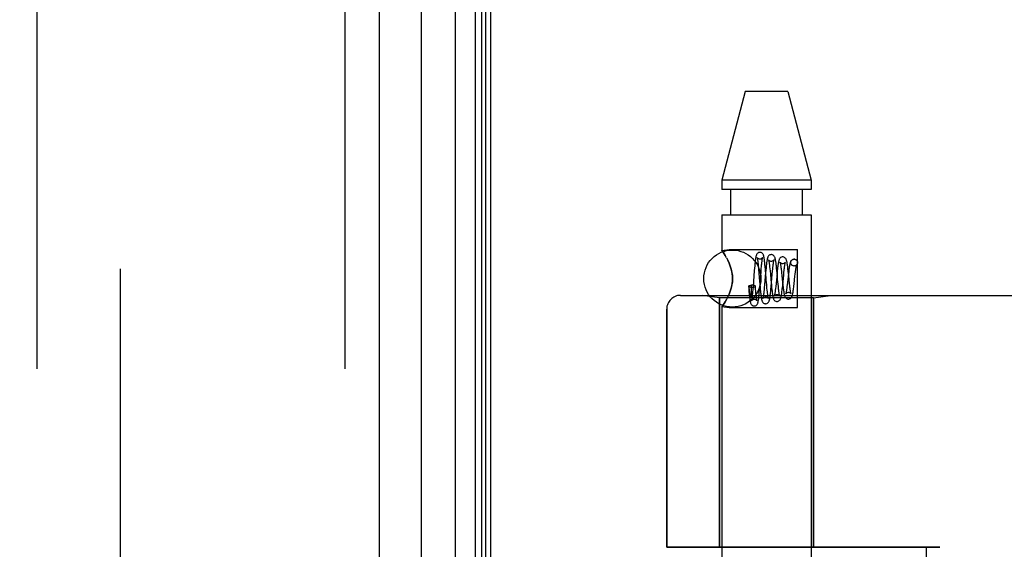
# Model space of a CAD drawing. Header units: inches. Extents: x 0 to 200, y 0 to 129.
# Tile 269 of 276: x 105.93 to 108.09, y 90.11 to 91.27. Entities that reach past the tile are written whole.
import ezdxf

# ---------------------------------------------------------------- set-up
doc = ezdxf.new("R2010")
doc.units = ezdxf.units.IN
doc.header["$LTSCALE"] = 11
doc.header["$MEASUREMENT"] = 0
doc.linetypes.add('HIDDEN', pattern=[0.2, 0.1, -0.1])
doc.layers.get('0').update_dxf_attribs({"linetype": 'CONTINUOUS'})
for name, color, linetype in [('DEFAULT_2', 8, 'HIDDEN'), ('DIMENSIONS', 7, 'CONTINUOUS'), ('LEFTHAND_DOOR_ASSEMBLY', 7, 'CONTINUOUS'), ('RIGHTHAND_DOOR_ASSEMBLY', 7, 'CONTINUOUS')]:
    doc.layers.add(name, color=color, linetype=linetype)
doc.styles.get("Standard").update_dxf_attribs({"font": 'arial.ttf'})
doc.dimstyles.new('DIMSTYLE_1', dxfattribs={"dimtxt": 0.882353, "dimasz": 1.176471, "dimexe": 0.09, "dimexo": 0.07, "dimgap": 0.0375, "dimtad": 0, "dimtih": 1, "dimtoh": 1, "dimzin": 4, "dimdsep": 46, "dimtxsty": 'Standard', "dimblk": '_FILLED', "dimblk1": '_FILLED', "dimblk2": '_FILLED', "dimcen": 0.09, "dimadec": 3, "dimazin": 1, "dimtfac": 1, "dimtdec": 3, "dimtofl": 0, "dimtmove": 0, "dimatfit": 3, "dimldrblk": '_FILLED', "dimfxl": 0, "dimtolj": 1, "dimtzin": 4, "dimarcsym": 0})

# ---------------------------------------------------------------- blocks, each defined once
blk = doc.blocks.new('_FILLED')
at = {"color": 0, "linetype": 'ByBlock'}
blk.add_solid([(0, 0), (-1, 0.2), (-1, -0.2)], dxfattribs=at)
blk = doc.blocks.new('*D12')
at = {"layer": 'DIMENSIONS', "color": 2, "linetype": 'Continuous'}
for p, q in [((106.2444, 94.1858), (101.7828, 94.1858)), ((102.8416, 94.1858), (102.8416, 65.0682)), ((102.8416, 34.1858), (102.8416, 63.3034)), ((106.2554, 34.1858), (101.7828, 34.1858))]:
    blk.add_line(p, q, dxfattribs=at)
at = {"layer": 'DIMENSIONS', "color": 2, "linetype": 'Continuous', "xscale": 1.1764705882, "yscale": 1.1764705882, "zscale": 1.1764705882}
for p, rotation in [((102.8416, 94.1858), 90), ((102.8416, 34.1858), 270)]:
    blk.add_blockref('_FILLED', p, dxfattribs=dict(at, rotation=rotation))
at = {"layer": 'DIMENSIONS', "color": 2, "linetype": 'Continuous', "insert": (102.8416, 64.627), "char_height": 0.88235, "width": 3.083315, "attachment_point": 2, "line_spacing_factor": 0.9}
blk.add_mtext('60.00', dxfattribs=at)

msp = doc.modelspace()

# ---------------------------------------------------------------- linework, layer by layer
at = {"color": 3, "linetype": 'Continuous'}
msp.add_line((106.9639, 34.2898), (106.9639, 94.0818), dxfattribs=at)
at = {"layer": 'DEFAULT_2', "color": 8, "linetype": 'HIDDEN'}
msp.add_line((106.1514, 92.9202), (106.1514, 35.4514), dxfattribs=at)
at = {"layer": 'LEFTHAND_DOOR_ASSEMBLY', "color": 8, "linetype": 'HIDDEN'}
for p, q in [((105.9689, 93.8008), (105.9689, 34.5708)), ((106.6439, 93.8008), (106.6439, 34.5708)), ((107.3792, 90.6621), (109.4429, 90.6621)), ((107.4649, 90.6568), (107.4274, 90.6621)), ((107.6709, 90.6568), (107.7084, 90.6621)), ((107.4649, 90.6568), (107.4649, 90.1108)), ((107.6709, 90.6568), (107.4649, 90.6568)), ((107.6709, 90.6568), (107.6709, 90.1108)), ((107.3492, 90.6321), (107.3492, 90.1108)), ((107.9479, 90.1108), (107.3492, 90.1108)), ((107.9179, 90.1108), (107.9179, 88.5108))]:
    msp.add_line(p, q, dxfattribs=at)
for centre, radius, start, end in [((107.3792, 90.6321), 0.03, 90, 180), ((107.4429, 92.5859), 2.7751, 270, 316.1116)]:
    msp.add_arc(centre, radius, start, end, dxfattribs=at)
at = {"layer": 'RIGHTHAND_DOOR_ASSEMBLY', "color": 7, "linetype": 'Continuous'}
for p, q in [((106.8862, 34.5204), (106.8862, 93.8512)), ((106.9296, 93.8422), (106.9296, 34.5294)), ((106.9433, 93.8355), (106.9433, 34.5361)), ((106.952, 93.8331), (106.952, 34.5385)), ((106.811, 93.8228), (106.811, 34.5488))]:
    msp.add_line(p, q, dxfattribs=at)
at = {"layer": 'RIGHTHAND_DOOR_ASSEMBLY', "color": 8, "linetype": 'HIDDEN'}
for p, q in [((105.9689, 93.8008), (105.9689, 34.5708)), ((106.6439, 93.8008), (106.6439, 34.5708)), ((107.5214, 91.1088), (107.4699, 90.9147)), ((107.6144, 91.1088), (107.5214, 91.1088)), ((107.6144, 91.1088), (107.6659, 90.9147)), ((107.4699, 90.9147), (107.4699, 90.8938)), ((107.6659, 90.9147), (107.4699, 90.9147)), ((107.6659, 90.9147), (107.6659, 90.8938)), ((107.6659, 90.8938), (107.4699, 90.8938)), ((107.4894, 90.8388), (107.4894, 90.8938)), ((107.6464, 90.8388), (107.6464, 90.8938)), ((107.4699, 90.8388), (107.4699, 90.7603)), ((107.4699, 90.8388), (107.6659, 90.8388)), ((107.6659, 90.8388), (107.6659, 87.9908)), ((107.4699, 90.7603), (107.4859, 90.7623)), ((107.4703, 90.7598), (107.4699, 90.7603)), ((107.4859, 90.7623), (107.6359, 90.7623)), ((107.6359, 90.6353), (107.6359, 90.7623)), ((107.4859, 90.7327), (107.4831, 90.7391)), ((107.5493, 90.7315), (107.5497, 90.7275)), ((107.5497, 90.7275), (107.5501, 90.7231)), ((107.5501, 90.7231), (107.5506, 90.7183)), ((107.5564, 90.7207), (107.5568, 90.7252)), ((107.565, 90.7243), (107.5645, 90.7296)), ((107.5655, 90.7187), (107.565, 90.7243)), ((107.5747, 90.7244), (107.5752, 90.7204)), ((107.59, 90.7218), (107.5895, 90.7267)), ((107.6283, 90.7263), (107.627, 90.7264)), ((107.6284, 90.7263), (107.6271, 90.7265)), ((107.6298, 90.7412), (107.6284, 90.7413)), ((107.6284, 90.7413), (107.6298, 90.7411)), ((107.5411, 90.7165), (107.5383, 90.6807)), ((107.5416, 90.7218), (107.5411, 90.7165)), ((107.5506, 90.7183), (107.5513, 90.7104)), ((107.5513, 90.7104), (107.5527, 90.6928)), ((107.5531, 90.6792), (107.5558, 90.7133)), ((107.5558, 90.7133), (107.5564, 90.7207)), ((107.5658, 90.7113), (107.5636, 90.6861)), ((107.5665, 90.7072), (107.5655, 90.7187)), ((107.5663, 90.717), (107.5658, 90.7113)), ((107.5752, 90.7204), (107.5756, 90.716)), ((107.5756, 90.716), (107.5763, 90.7089)), ((107.5763, 90.7089), (107.5775, 90.6959)), ((107.5781, 90.6815), (107.5804, 90.7075)), ((107.5804, 90.7075), (107.5811, 90.7153)), ((107.5811, 90.7153), (107.5816, 90.72)), ((107.5909, 90.7111), (107.5887, 90.6884)), ((107.5905, 90.7166), (107.59, 90.7218)), ((107.5916, 90.7053), (107.5905, 90.7166)), ((107.5914, 90.7161), (107.5909, 90.7111)), ((107.5923, 90.6969), (107.5916, 90.7053)), ((107.6008, 90.7123), (107.6016, 90.7045)), ((107.6016, 90.7045), (107.6031, 90.6904)), ((107.6033, 90.6845), (107.6055, 90.7071)), ((107.6055, 90.7071), (107.606, 90.7123)), ((107.6158, 90.7089), (107.6138, 90.6903)), ((107.6155, 90.7145), (107.6149, 90.72)), ((107.6165, 90.7055), (107.6155, 90.7145)), ((107.6174, 90.6963), (107.6165, 90.7055)), ((107.6284, 90.6875), (107.6302, 90.7038)), ((107.6302, 90.7038), (107.6308, 90.7088)), ((107.5285, 90.6822), (107.5289, 90.6764)), ((107.5288, 90.683), (107.5291, 90.6803)), ((107.5291, 90.6803), (107.5294, 90.6778)), ((107.5352, 90.6808), (107.5352, 90.6846)), ((107.5359, 90.6846), (107.5352, 90.6846)), ((107.5352, 90.6776), (107.5352, 90.6808)), ((107.5383, 90.6807), (107.5377, 90.6741)), ((107.5439, 90.676), (107.5434, 90.6823)), ((107.5527, 90.6928), (107.5537, 90.6811)), ((107.5537, 90.6811), (107.5542, 90.6757)), ((107.5636, 90.6861), (107.5629, 90.6787)), ((107.5683, 90.6851), (107.5674, 90.6957)), ((107.5689, 90.6779), (107.5683, 90.6851)), ((107.5775, 90.6959), (107.5785, 90.6849)), ((107.5776, 90.6758), (107.5781, 90.6815)), ((107.5785, 90.6849), (107.579, 90.6795)), ((107.579, 90.6795), (107.5796, 90.6743)), ((107.588, 90.6816), (107.5876, 90.6774)), ((107.5887, 90.6884), (107.588, 90.6816)), ((107.5933, 90.6864), (107.5923, 90.6969)), ((107.5938, 90.6817), (107.5933, 90.6864)), ((107.5942, 90.6774), (107.5938, 90.6817)), ((107.6031, 90.6904), (107.6037, 90.6849)), ((107.6037, 90.6849), (107.6043, 90.6796)), ((107.6138, 90.6903), (107.6132, 90.6855)), ((107.6183, 90.6878), (107.6174, 90.6963)), ((107.6189, 90.6827), (107.6183, 90.6878)), ((107.3792, 90.6621), (109.4429, 90.6621)), ((107.4649, 90.6568), (107.4274, 90.6621)), ((107.4831, 90.6585), (107.4859, 90.6649)), ((107.5289, 90.6764), (107.5294, 90.6707)), ((107.5294, 90.6707), (107.5299, 90.6655)), ((107.5297, 90.6747), (107.53, 90.6728)), ((107.53, 90.6728), (107.5302, 90.6712)), ((107.535, 90.666), (107.5351, 90.6668)), ((107.535, 90.6653), (107.535, 90.666)), ((107.535, 90.6647), (107.535, 90.6653)), ((107.5351, 90.6682), (107.5352, 90.6692)), ((107.5352, 90.6748), (107.5352, 90.6776)), ((107.5352, 90.6732), (107.5352, 90.6748)), ((107.5352, 90.6718), (107.5352, 90.6732)), ((107.5352, 90.6704), (107.5352, 90.6718)), ((107.5352, 90.6692), (107.5352, 90.6704)), ((107.5374, 90.6701), (107.537, 90.6663)), ((107.5377, 90.6741), (107.5374, 90.6701)), ((107.5443, 90.6715), (107.5439, 90.676)), ((107.5447, 90.6673), (107.5443, 90.6715)), ((107.5451, 90.6635), (107.5447, 90.6673)), ((107.5526, 90.6735), (107.5531, 90.6792)), ((107.5542, 90.6757), (107.5547, 90.6706)), ((107.5629, 90.6787), (107.5625, 90.6743)), ((107.5694, 90.6735), (107.5689, 90.6779)), ((107.5698, 90.6696), (107.5694, 90.6735)), ((107.6709, 90.6568), (107.7084, 90.6621)), ((107.4649, 90.1108), (107.4649, 90.6568)), ((107.6709, 90.6568), (107.4649, 90.6568)), ((107.4699, 90.6374), (107.4699, 87.9908)), ((107.4699, 90.6374), (107.4859, 90.6353)), ((107.6709, 90.1108), (107.6709, 90.6568)), ((107.3492, 90.1108), (107.3492, 90.6321)), ((107.4859, 90.6353), (107.6359, 90.6353)), ((107.3492, 90.1108), (107.9479, 90.1108)), ((107.9179, 90.1108), (107.9179, 88.5108))]:
    msp.add_line(p, q, dxfattribs=at)
at = {"layer": 'RIGHTHAND_DOOR_ASSEMBLY', "color": 3, "linetype": 'Continuous'}
msp.add_line((106.7189, 93.8008), (106.7189, 34.5708), dxfattribs=at)
at = {"layer": 'RIGHTHAND_DOOR_ASSEMBLY', "color": 8, "linetype": 'HIDDEN'}
for points in [[(107.4699, 90.7603), (107.4703, 90.7598), (107.4712, 90.7585)], [(107.4802, 90.7446), (107.4774, 90.7494), (107.4748, 90.7533), (107.4727, 90.7564), (107.4712, 90.7585)], [(107.4727, 90.7564), (107.4748, 90.7533), (107.4774, 90.7494)], [(107.4802, 90.7446), (107.4831, 90.7391), (107.4859, 90.7327)], [(107.5534, 90.7563), (107.5524, 90.7562), (107.5505, 90.7557), (107.5488, 90.7548), (107.5475, 90.7536), (107.5466, 90.7525), (107.546, 90.7514), (107.5456, 90.7504), (107.5452, 90.7494), (107.545, 90.7484), (107.5447, 90.7473), (107.5444, 90.7462), (107.5442, 90.7449), (107.544, 90.7434), (107.5437, 90.7419), (107.5435, 90.7401), (107.5432, 90.7383), (107.543, 90.7363), (107.5428, 90.7341), (107.5425, 90.7319), (107.5423, 90.7295), (107.542, 90.727), (107.5416, 90.7218)], [(107.5473, 90.7449), (107.5473, 90.7449), (107.5473, 90.7448), (107.5474, 90.7445), (107.5475, 90.744), (107.5477, 90.7434), (107.5478, 90.7426), (107.548, 90.7416), (107.5482, 90.7406), (107.5483, 90.7394), (107.5485, 90.738), (107.5487, 90.7366), (107.5489, 90.735), (107.5491, 90.7333), (107.5493, 90.7315)], [(107.5534, 90.7413), (107.5523, 90.7414), (107.5508, 90.7418), (107.5495, 90.7425), (107.5486, 90.7432), (107.5479, 90.7439), (107.5475, 90.7445), (107.5473, 90.7448), (107.5473, 90.7449)], [(107.5645, 90.7296), (107.5642, 90.7321), (107.564, 90.7344), (107.5637, 90.7366), (107.5635, 90.7387), (107.5632, 90.7406), (107.563, 90.7423), (107.5627, 90.7439), (107.5625, 90.7453), (107.5622, 90.7465), (107.562, 90.7477), (107.5617, 90.7487), (107.5614, 90.7497), (107.5611, 90.7507), (107.5606, 90.7517), (107.56, 90.7528), (107.559, 90.7539), (107.5577, 90.755), (107.556, 90.7558), (107.5542, 90.7563), (107.5534, 90.7563)], [(107.5594, 90.7445), (107.5594, 90.7448), (107.5595, 90.745), (107.5595, 90.7449), (107.5593, 90.7446), (107.559, 90.7441), (107.5583, 90.7433), (107.5572, 90.7425), (107.5557, 90.7417), (107.5541, 90.7414), (107.5534, 90.7413)], [(107.5568, 90.7252), (107.5572, 90.7293), (107.5574, 90.7312), (107.5576, 90.733), (107.5578, 90.7347), (107.558, 90.7363), (107.5582, 90.7377), (107.5584, 90.7391), (107.5586, 90.7403), (107.5587, 90.7414), (107.5589, 90.7424), (107.5591, 90.7432), (107.5592, 90.7439), (107.5593, 90.7444), (107.5594, 90.7445)], [(107.5784, 90.7513), (107.5774, 90.7512), (107.5755, 90.7507), (107.5737, 90.7498), (107.5724, 90.7486), (107.5715, 90.7474), (107.5709, 90.7463), (107.5705, 90.7452), (107.5701, 90.7442), (107.5698, 90.7431), (107.5695, 90.7419), (107.5692, 90.7406), (107.569, 90.7391), (107.5687, 90.7375), (107.5684, 90.7358), (107.5682, 90.7339), (107.5679, 90.7318), (107.5676, 90.7296), (107.5674, 90.7273), (107.5671, 90.7249), (107.5669, 90.7223), (107.5663, 90.717)], [(107.5895, 90.7267), (107.5892, 90.729), (107.5889, 90.7312), (107.5887, 90.7332), (107.5884, 90.7351), (107.5882, 90.7368), (107.5879, 90.7384), (107.5876, 90.7399), (107.5874, 90.7412), (107.5871, 90.7424), (107.5868, 90.7435), (107.5865, 90.7446), (107.5861, 90.7456), (107.5857, 90.7466), (107.585, 90.7478), (107.584, 90.7489), (107.5826, 90.75), (107.581, 90.7508), (107.5791, 90.7513), (107.5784, 90.7513)], [(107.6034, 90.7463), (107.6024, 90.7462), (107.6004, 90.7457), (107.5987, 90.7448), (107.5974, 90.7436), (107.5965, 90.7424), (107.5958, 90.7412), (107.5953, 90.74), (107.5949, 90.7388), (107.5945, 90.7373), (107.5941, 90.7357), (107.5938, 90.7339), (107.5935, 90.732), (107.5931, 90.73), (107.5928, 90.7279), (107.5926, 90.7256), (107.5923, 90.7234), (107.592, 90.721), (107.5914, 90.7161)], [(107.6149, 90.72), (107.6146, 90.7226), (107.6143, 90.725), (107.614, 90.7272), (107.6137, 90.7293), (107.6134, 90.7312), (107.6131, 90.733), (107.6128, 90.7346), (107.6125, 90.736), (107.6122, 90.7373), (107.6119, 90.7384), (107.6116, 90.7395), (107.6112, 90.7406), (107.6107, 90.7416), (107.61, 90.7428), (107.609, 90.7439), (107.6076, 90.745), (107.6059, 90.7459), (107.6041, 90.7463), (107.6034, 90.7463)], [(107.4859, 90.6649), (107.4876, 90.6691), (107.4891, 90.6735), (107.4905, 90.6781), (107.4916, 90.6829), (107.4925, 90.688), (107.4931, 90.6934), (107.4933, 90.6988), (107.4931, 90.7042), (107.4925, 90.7095), (107.4916, 90.7146), (107.4905, 90.7194), (107.4891, 90.724), (107.4876, 90.7285), (107.4859, 90.7327)], [(107.4859, 90.7327), (107.4884, 90.7261), (107.4905, 90.7194), (107.492, 90.7125), (107.493, 90.7056), (107.4933, 90.6987), (107.493, 90.6918), (107.492, 90.6849), (107.4905, 90.6781), (107.4884, 90.6714), (107.4859, 90.6649)], [(107.5724, 90.7398), (107.5724, 90.7397), (107.5725, 90.7393), (107.5726, 90.7388), (107.5728, 90.7381), (107.573, 90.7373), (107.5731, 90.7363), (107.5733, 90.7353), (107.5735, 90.734), (107.5737, 90.7327), (107.5739, 90.7313), (107.5741, 90.7297), (107.5743, 90.728), (107.5745, 90.7263), (107.5747, 90.7244)], [(107.5783, 90.7363), (107.5773, 90.7364), (107.5758, 90.7368), (107.5746, 90.7374), (107.5736, 90.7382), (107.573, 90.7389), (107.5726, 90.7394), (107.5724, 90.7397), (107.5724, 90.7398)], [(107.5842, 90.7393), (107.5843, 90.7396), (107.5844, 90.7398), (107.5842, 90.7396), (107.5838, 90.739), (107.5831, 90.7382), (107.582, 90.7374), (107.5806, 90.7367), (107.579, 90.7363), (107.5784, 90.7363)], [(107.5816, 90.72), (107.582, 90.7243), (107.5822, 90.7263), (107.5825, 90.7282), (107.5827, 90.73), (107.5829, 90.7316), (107.5831, 90.7331), (107.5833, 90.7345), (107.5835, 90.7357), (107.5837, 90.7368), (107.5839, 90.7378), (107.584, 90.7386), (107.5842, 90.7392), (107.5842, 90.7393)], [(107.5975, 90.7347), (107.5975, 90.7345), (107.5977, 90.7341), (107.5978, 90.7335), (107.598, 90.7328), (107.5982, 90.7318), (107.5984, 90.7308), (107.5986, 90.7295), (107.5988, 90.7281), (107.5991, 90.7266), (107.5993, 90.7249), (107.5995, 90.7231), (107.5998, 90.7212), (107.6, 90.7191)], [(107.6033, 90.7313), (107.6024, 90.7314), (107.601, 90.7317), (107.5997, 90.7324), (107.5988, 90.7331), (107.5981, 90.7337), (107.5977, 90.7343), (107.5975, 90.7346), (107.5975, 90.7347)], [(107.609, 90.7341), (107.6091, 90.7344), (107.6092, 90.7347), (107.6092, 90.7347), (107.6091, 90.7344), (107.6087, 90.7339), (107.608, 90.7331), (107.6069, 90.7323), (107.6055, 90.7317), (107.6039, 90.7313), (107.6033, 90.7313)], [(107.606, 90.7123), (107.6065, 90.717), (107.6068, 90.7193), (107.607, 90.7214), (107.6072, 90.7233), (107.6075, 90.7252), (107.6077, 90.7269), (107.608, 90.7285), (107.6082, 90.7299), (107.6084, 90.7312), (107.6086, 90.7323), (107.6088, 90.7332), (107.609, 90.7339), (107.609, 90.7341)], [(107.6284, 90.7413), (107.6274, 90.7412), (107.6255, 90.7407), (107.6238, 90.7398), (107.6224, 90.7386), (107.6214, 90.7374), (107.6207, 90.7362), (107.6202, 90.735), (107.6198, 90.7338), (107.6194, 90.7325), (107.6191, 90.7311), (107.6188, 90.7295), (107.6184, 90.7278), (107.6181, 90.7259), (107.6178, 90.7238), (107.6174, 90.7216), (107.6171, 90.7192), (107.6168, 90.7168), (107.6165, 90.7142), (107.6158, 90.7089)], [(107.6271, 90.7265), (107.6264, 90.7266), (107.6247, 90.7273), (107.6231, 90.7285), (107.6219, 90.7301), (107.6212, 90.7319), (107.621, 90.7338), (107.6212, 90.7357), (107.6219, 90.7376), (107.6231, 90.7391), (107.6247, 90.7403), (107.6264, 90.741), (107.6284, 90.7413)], [(107.6341, 90.7295), (107.6341, 90.7296), (107.634, 90.7295), (107.6338, 90.729), (107.6332, 90.7284), (107.6322, 90.7276), (107.6308, 90.7268), (107.6292, 90.7264), (107.6283, 90.7263)], [(107.6298, 90.7411), (107.6304, 90.741), (107.6322, 90.7403), (107.6337, 90.7391), (107.6349, 90.7376), (107.6356, 90.7357), (107.6359, 90.7338), (107.6356, 90.7319), (107.6349, 90.7301), (107.6337, 90.7285), (107.6322, 90.7273), (107.6304, 90.7266), (107.6284, 90.7263)], [(107.6308, 90.7088), (107.6313, 90.7133), (107.6316, 90.7155), (107.6319, 90.7174), (107.6321, 90.7193), (107.6324, 90.7211), (107.6326, 90.7227), (107.6329, 90.7241), (107.6331, 90.7255), (107.6333, 90.7266), (107.6335, 90.7276), (107.6337, 90.7284), (107.6339, 90.729), (107.634, 90.7294), (107.6341, 90.7295)], [(107.5674, 90.6957), (107.5669, 90.7014), (107.5665, 90.7072)], [(107.6, 90.7191), (107.6005, 90.7147), (107.6008, 90.7123)], [(107.5288, 90.683), (107.5285, 90.6824), (107.5285, 90.6822)], [(107.5285, 90.6822), (107.5285, 90.6819), (107.529, 90.6814), (107.5299, 90.6809), (107.5311, 90.6805), (107.5325, 90.6802), (107.5341, 90.68), (107.5359, 90.68)], [(107.5288, 90.683), (107.5305, 90.6834), (107.5321, 90.6838), (107.5337, 90.6842), (107.5352, 90.6846)], [(107.5434, 90.6823), (107.5431, 90.6829), (107.5424, 90.6834), (107.5412, 90.6839), (107.5397, 90.6843), (107.5379, 90.6845), (107.5359, 90.6846)], [(107.5359, 90.68), (107.5379, 90.68), (107.5397, 90.6803), (107.5412, 90.6806), (107.5424, 90.6811), (107.5431, 90.6817), (107.5434, 90.6823), (107.5434, 90.6823)], [(107.5909, 90.6488), (107.5917, 90.6488), (107.5935, 90.6493), (107.5952, 90.6501), (107.5966, 90.6513), (107.5976, 90.6524), (107.5983, 90.6536), (107.5988, 90.6548), (107.5992, 90.6559), (107.5995, 90.6572), (107.5999, 90.6586), (107.6002, 90.6602), (107.6005, 90.662), (107.6008, 90.6639), (107.6011, 90.6661), (107.6015, 90.6684), (107.6018, 90.6709), (107.6021, 90.6735), (107.6024, 90.6761), (107.6027, 90.6789), (107.6033, 90.6845)], [(107.6043, 90.6796), (107.6046, 90.6771), (107.6049, 90.6747), (107.6052, 90.6725), (107.6055, 90.6704), (107.6058, 90.6685), (107.6061, 90.6667), (107.6064, 90.6651), (107.6068, 90.6636), (107.6071, 90.6623), (107.6074, 90.6611), (107.6078, 90.6599), (107.6083, 90.6588), (107.609, 90.6577), (107.6099, 90.6565), (107.6113, 90.6553), (107.613, 90.6544), (107.6149, 90.6539), (107.6159, 90.6538)], [(107.6132, 90.6855), (107.6127, 90.6812), (107.6124, 90.6792), (107.6122, 90.6773), (107.6119, 90.6755), (107.6117, 90.6738), (107.6115, 90.6723), (107.6112, 90.6709), (107.611, 90.6696), (107.6108, 90.6685), (107.6106, 90.6676), (107.6104, 90.6668), (107.6102, 90.6662), (107.6102, 90.666)], [(107.6159, 90.6538), (107.6166, 90.6538), (107.6184, 90.6543), (107.6201, 90.6551), (107.6215, 90.6562), (107.6225, 90.6573), (107.6232, 90.6584), (107.6237, 90.6595), (107.6241, 90.6605), (107.6244, 90.6616), (107.6248, 90.6628), (107.6251, 90.6641), (107.6254, 90.6655), (107.6257, 90.6671), (107.626, 90.6689), (107.6263, 90.6708), (107.6266, 90.6728), (107.6269, 90.675), (107.6272, 90.6773), (107.6275, 90.6797), (107.6278, 90.6822), (107.6284, 90.6875)], [(107.6217, 90.6655), (107.6216, 90.6656), (107.6215, 90.666), (107.6213, 90.6666), (107.6212, 90.6674), (107.6209, 90.6684), (107.6207, 90.6696), (107.6205, 90.6709), (107.6202, 90.6725), (107.62, 90.6742), (107.6197, 90.6761), (107.6194, 90.6781), (107.6192, 90.6803), (107.6189, 90.6827)], [(107.4859, 90.6649), (107.4831, 90.6585), (107.4802, 90.653), (107.4774, 90.6482), (107.4748, 90.6443), (107.4727, 90.6412)], [(107.5294, 90.6778), (107.5295, 90.6767), (107.5297, 90.6747)], [(107.5299, 90.6655), (107.5301, 90.6631), (107.5304, 90.6608), (107.5306, 90.6587), (107.5308, 90.6567), (107.5311, 90.6549), (107.5313, 90.6531), (107.5315, 90.6516), (107.5318, 90.6502), (107.532, 90.6489), (107.5322, 90.6477), (107.5325, 90.6466), (107.5328, 90.6456), (107.5331, 90.6447), (107.5335, 90.6437), (107.5341, 90.6426), (107.535, 90.6415), (107.5363, 90.6403), (107.538, 90.6394), (107.5399, 90.6389), (107.5409, 90.6388)], [(107.5302, 90.6712), (107.5303, 90.6705), (107.5305, 90.6691)], [(107.5305, 90.6691), (107.5306, 90.6685), (107.5307, 90.6679), (107.5307, 90.6673), (107.5308, 90.6668), (107.5309, 90.6663), (107.531, 90.6658), (107.5311, 90.6654), (107.5312, 90.665), (107.5312, 90.6646), (107.5313, 90.6642), (107.5314, 90.6639), (107.5314, 90.6636), (107.5315, 90.6633), (107.5316, 90.663), (107.5316, 90.6627), (107.5317, 90.6624), (107.5318, 90.6622), (107.5318, 90.6619), (107.5319, 90.6617), (107.532, 90.6615), (107.532, 90.6613), (107.5321, 90.6611), (107.5322, 90.6609), (107.5322, 90.6607), (107.5323, 90.6605), (107.5324, 90.6603), (107.5324, 90.6601), (107.5325, 90.66), (107.5326, 90.6598), (107.5326, 90.6597), (107.5327, 90.6595), (107.5328, 90.6594), (107.5328, 90.6593), (107.5329, 90.6592), (107.533, 90.6591), (107.5331, 90.659), (107.5331, 90.6589), (107.5332, 90.6588), (107.5333, 90.6588), (107.5334, 90.6588), (107.5335, 90.6587), (107.5336, 90.6588), (107.5338, 90.6589), (107.5339, 90.659), (107.534, 90.6592), (107.5341, 90.6594), (107.5342, 90.6595), (107.5343, 90.6597), (107.5343, 90.6599), (107.5344, 90.66), (107.5344, 90.6602), (107.5344, 90.6603), (107.5345, 90.6605), (107.5345, 90.6606), (107.5345, 90.6607), (107.5345, 90.6608), (107.5346, 90.661), (107.5346, 90.6611), (107.5346, 90.6612), (107.5346, 90.6614), (107.5346, 90.6615), (107.5347, 90.6616), (107.5347, 90.6618), (107.5347, 90.6619), (107.5347, 90.662), (107.5347, 90.6622), (107.5348, 90.6623), (107.5348, 90.6625), (107.5348, 90.6627), (107.5348, 90.6629), (107.5348, 90.6631), (107.5349, 90.6633), (107.5349, 90.6635), (107.5349, 90.6637), (107.5349, 90.6639), (107.5349, 90.6642), (107.535, 90.6647)], [(107.537, 90.6663), (107.5366, 90.6629), (107.5365, 90.6613), (107.5363, 90.6598), (107.5361, 90.6584), (107.536, 90.6571), (107.5358, 90.6559), (107.5356, 90.6548), (107.5355, 90.6537), (107.5353, 90.6528), (107.5352, 90.6521), (107.535, 90.6514), (107.5349, 90.6508), (107.5348, 90.6504), (107.5348, 90.6503)], [(107.5351, 90.6668), (107.5351, 90.6673), (107.5351, 90.6682)], [(107.5409, 90.6388), (107.5417, 90.6388), (107.5436, 90.6393), (107.5452, 90.6402), (107.5466, 90.6413), (107.5475, 90.6424), (107.5481, 90.6434), (107.5486, 90.6444), (107.5489, 90.6454), (107.5492, 90.6464), (107.5494, 90.6474), (107.5497, 90.6486), (107.5499, 90.6498), (107.5502, 90.6512), (107.5504, 90.6528), (107.5507, 90.6545), (107.5509, 90.6564), (107.5511, 90.6585), (107.5514, 90.6606), (107.5516, 90.663), (107.5519, 90.6655), (107.5521, 90.668), (107.5526, 90.6735)], [(107.547, 90.6501), (107.547, 90.6501), (107.547, 90.6503), (107.5469, 90.6507), (107.5467, 90.6512), (107.5466, 90.6519), (107.5465, 90.6527), (107.5463, 90.6536), (107.5461, 90.6546), (107.546, 90.6558), (107.5458, 90.6571), (107.5456, 90.6585), (107.5454, 90.6601), (107.5452, 90.6617), (107.5451, 90.6635)], [(107.5547, 90.6706), (107.5549, 90.6682), (107.5552, 90.666), (107.5554, 90.6639), (107.5557, 90.6619), (107.5559, 90.66), (107.5561, 90.6583), (107.5564, 90.6568), (107.5566, 90.6553), (107.5569, 90.654), (107.5571, 90.6529), (107.5574, 90.6518), (107.5577, 90.6507), (107.558, 90.6498), (107.5584, 90.6488), (107.5591, 90.6477), (107.5599, 90.6465), (107.5613, 90.6453), (107.563, 90.6444), (107.5649, 90.6439), (107.5659, 90.6438)], [(107.5599, 90.6555), (107.5598, 90.6553), (107.5598, 90.6552), (107.5598, 90.6553), (107.56, 90.6556), (107.5604, 90.6562), (107.5611, 90.6569), (107.5621, 90.6577), (107.5633, 90.6583), (107.5648, 90.6587), (107.5659, 90.6588)], [(107.5625, 90.6743), (107.5621, 90.6702), (107.5619, 90.6684), (107.5617, 90.6666), (107.5615, 90.665), (107.5613, 90.6634), (107.5611, 90.662), (107.5609, 90.6607), (107.5607, 90.6595), (107.5605, 90.6585), (107.5604, 90.6575), (107.5602, 90.6568), (107.5601, 90.6561), (107.5599, 90.6557), (107.5599, 90.6555)], [(107.5659, 90.6438), (107.5667, 90.6438), (107.5685, 90.6443), (107.5702, 90.6452), (107.5716, 90.6463), (107.5725, 90.6474), (107.5732, 90.6485), (107.5736, 90.6495), (107.574, 90.6506), (107.5743, 90.6517), (107.5746, 90.6528), (107.5749, 90.6541), (107.5752, 90.6556), (107.5754, 90.6572), (107.5757, 90.659), (107.576, 90.661), (107.5762, 90.6631), (107.5765, 90.6654), (107.5768, 90.6678), (107.5771, 90.6704), (107.5776, 90.6758)], [(107.5659, 90.6588), (107.5669, 90.6587), (107.5686, 90.6582), (107.5701, 90.6574), (107.5711, 90.6565), (107.5716, 90.6558), (107.5719, 90.6554), (107.5719, 90.6552), (107.5719, 90.6552)], [(107.5719, 90.6552), (107.5719, 90.6553), (107.5718, 90.6555), (107.5717, 90.6559), (107.5716, 90.6565), (107.5714, 90.6572), (107.5713, 90.6581), (107.5711, 90.6591), (107.5709, 90.6602), (107.5707, 90.6615), (107.5705, 90.6629), (107.5704, 90.6644), (107.5702, 90.666), (107.57, 90.6677), (107.5698, 90.6696)], [(107.5796, 90.6743), (107.5799, 90.6719), (107.5801, 90.6695), (107.5804, 90.6674), (107.5807, 90.6653), (107.581, 90.6634), (107.5813, 90.6617), (107.5816, 90.6601), (107.5819, 90.6586), (107.5822, 90.6573), (107.5825, 90.6561), (107.5829, 90.655), (107.5834, 90.6539), (107.584, 90.6527), (107.5849, 90.6515), (107.5862, 90.6503), (107.588, 90.6494), (107.5899, 90.6489), (107.5909, 90.6488)], [(107.585, 90.6607), (107.585, 90.6605), (107.5849, 90.6604), (107.5849, 90.6604), (107.5851, 90.6607), (107.5855, 90.6613), (107.5862, 90.662), (107.5872, 90.6627), (107.5884, 90.6633), (107.5899, 90.6637), (107.5908, 90.6638)], [(107.5876, 90.6774), (107.5871, 90.6737), (107.5869, 90.6719), (107.5867, 90.6703), (107.5865, 90.6688), (107.5863, 90.6674), (107.5861, 90.6661), (107.5859, 90.6649), (107.5857, 90.6638), (107.5855, 90.6629), (107.5854, 90.6621), (107.5852, 90.6614), (107.5851, 90.6609), (107.585, 90.6607)], [(107.5908, 90.6638), (107.5918, 90.6637), (107.5935, 90.6632), (107.5949, 90.6624), (107.5959, 90.6616), (107.5965, 90.6609), (107.5967, 90.6605), (107.5968, 90.6603), (107.5968, 90.6604)], [(107.5968, 90.6604), (107.5968, 90.6604), (107.5967, 90.6607), (107.5966, 90.6611), (107.5964, 90.6617), (107.5963, 90.6625), (107.5961, 90.6634), (107.5959, 90.6645), (107.5957, 90.6657), (107.5955, 90.667), (107.5953, 90.6685), (107.5951, 90.6701), (107.5949, 90.6717), (107.5947, 90.6735), (107.5944, 90.6754), (107.5942, 90.6774)], [(107.6102, 90.666), (107.6101, 90.6657), (107.61, 90.6655), (107.6101, 90.6656), (107.6102, 90.6658), (107.6106, 90.6664), (107.6113, 90.6671), (107.6123, 90.6678), (107.6137, 90.6684), (107.6152, 90.6688), (107.6158, 90.6688)], [(107.6158, 90.6688), (107.6167, 90.6687), (107.6184, 90.6683), (107.6198, 90.6675), (107.6208, 90.6667), (107.6213, 90.666), (107.6216, 90.6656), (107.6217, 90.6655), (107.6217, 90.6655)], [(107.4712, 90.6391), (107.4703, 90.6378), (107.4699, 90.6374)], [(107.4703, 90.6378), (107.4712, 90.6391), (107.4727, 90.6412), (107.4748, 90.6443), (107.4774, 90.6482), (107.4802, 90.653)], [(107.5348, 90.6503), (107.5347, 90.6502), (107.5347, 90.6501), (107.5348, 90.6502), (107.535, 90.6506), (107.5354, 90.6511), (107.536, 90.6519), (107.537, 90.6526), (107.5383, 90.6533), (107.5398, 90.6537), (107.5409, 90.6538)], [(107.5409, 90.6538), (107.5419, 90.6537), (107.5436, 90.6532), (107.5451, 90.6524), (107.5461, 90.6515), (107.5467, 90.6507), (107.5469, 90.6503), (107.547, 90.6501)]]:
    msp.add_lwpolyline(points, dxfattribs=at)
msp.add_circle((107.4929, 90.6988), 0.0625, dxfattribs=at)
for centre, radius, start, end in [((107.3792, 90.6321), 0.03, 90, 180), ((107.4429, 92.5859), 2.7751, 270, 316.1116)]:
    msp.add_arc(centre, radius, start, end, dxfattribs=at)

# ---------------------------------------------------------------- dimensions: what is measured, and where the dimension line sits
at = {"layer": 'DIMENSIONS', "color": 2, "linetype": 'Continuous'}
dim = msp.add_linear_dim(base=(102.8416, 94.1858), p1=(106.3254, 34.1858), p2=(106.3144, 94.1858), angle=90, dimstyle='DIMSTYLE_1', dxfattribs=at)
dim.commit()
dim.dimension.update_dxf_attribs({"geometry": '*D12', "text_midpoint": (102.8348, 64.1809), "dimtype": 160})

doc.saveas('drawing.dxf')
